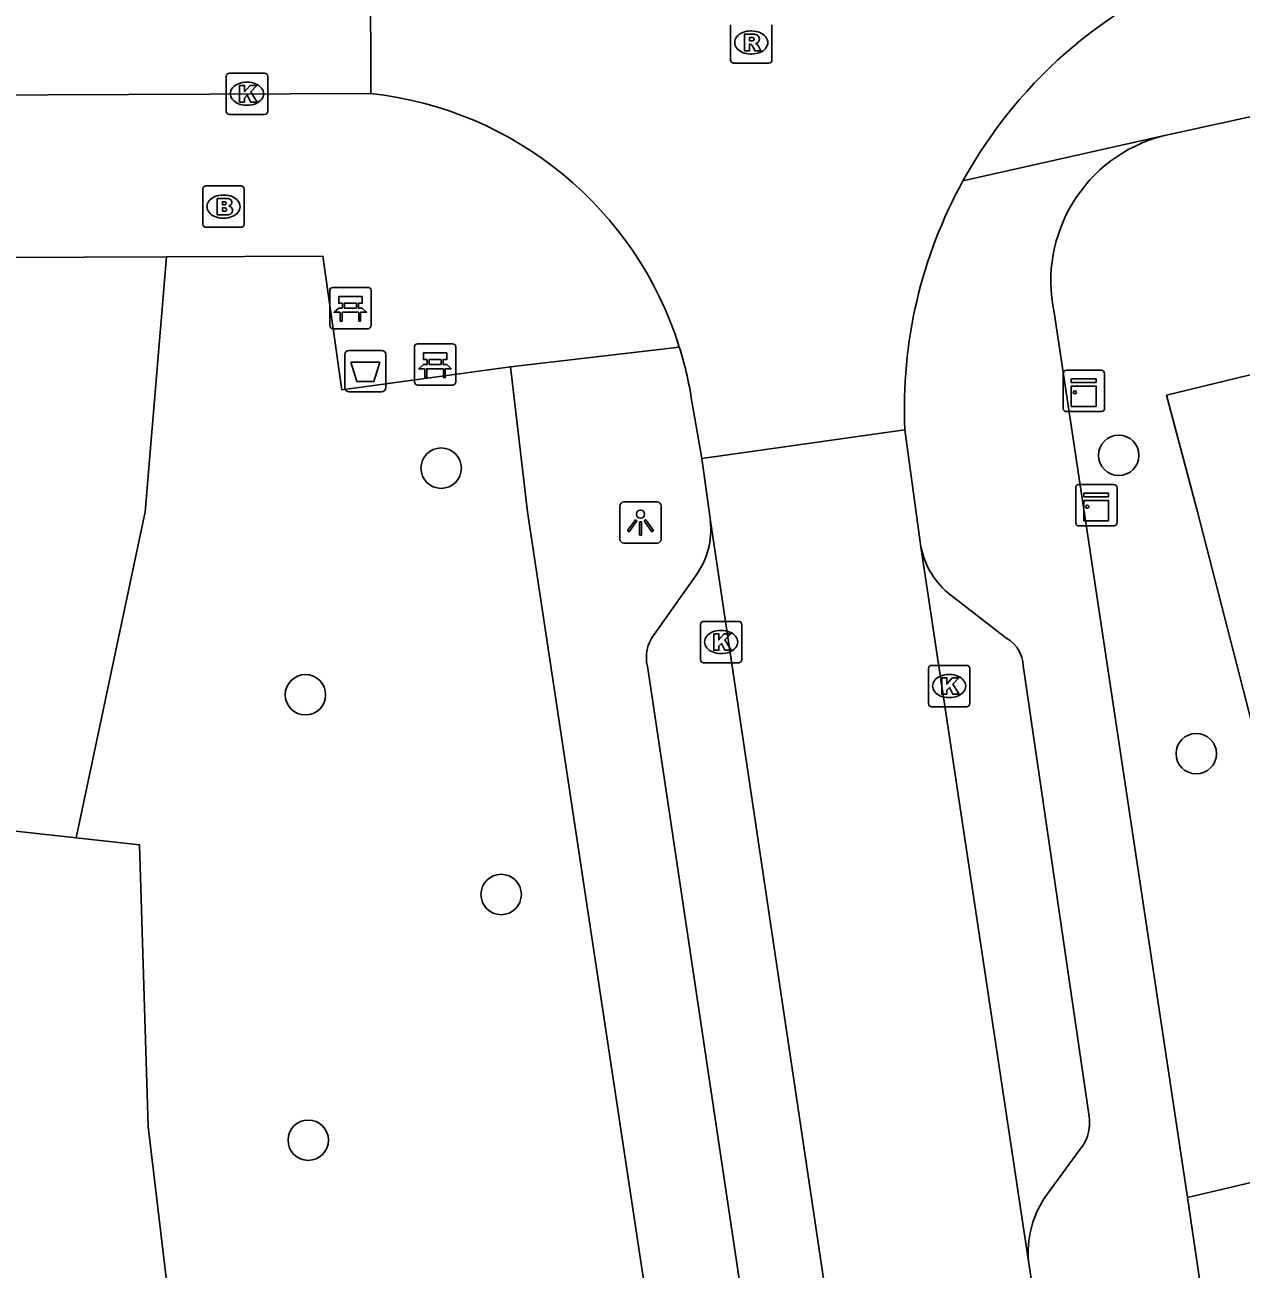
# Model space of a CAD drawing. Extents: x 157793 to 159380, y 380882 to 382313.
# Drawn here: x 158514.1 to 158543.53, y 381231.67 to 381261.79 of the extents above; entities that cross this region are included whole.
import ezdxf

# ---------------------------------------------------------------- set-up
doc = ezdxf.new("R2010")
doc.units = 0
for name, color, linetype in [('IMGEO_Afvalbak', 7, 'Continuous'), ('IMGEO_Bank', 7, 'Continuous'), ('IMGEO_Berm_groen', 7, 'Continuous'), ('IMGEO_Boom', 7, 'Continuous'), ('IMGEO_Brandkraan', 7, 'Continuous'), ('IMGEO_Groenvoorziening', 7, 'Continuous'), ('IMGEO_Kast', 7, 'Continuous'), ('IMGEO_Kolk', 7, 'Continuous'), ('IMGEO_Lichtpunt', 7, 'Continuous'), ('IMGEO_Rijbaan_lokaal_gesloten', 7, 'Continuous'), ('IMGEO_Rijbaan_lokaal_open', 7, 'Continuous'), ('IMGEO_Rioolput', 7, 'Continuous'), ('IMGEO_Voetpad_open', 7, 'Continuous')]:
    doc.layers.add(name, color=color, linetype=linetype)

msp = doc.modelspace()

# ---------------------------------------------------------------- linework, layer by layer
at = {"layer": 'IMGEO_Afvalbak'}
for p, q in [((158521.845, 381253.011), (158521.845, 381253.811)), ((158521.845, 381253.811), (158521.845, 381253.011)), ((158521.945, 381253.911), (158522.735, 381253.911)), ((158522.735, 381253.911), (158521.945, 381253.911)), ((158522.835, 381253.811), (158522.835, 381253.011)), ((158522.835, 381253.011), (158522.835, 381253.811)), ((158522.735, 381252.911), (158521.945, 381252.911)), ((158521.945, 381252.911), (158522.735, 381252.911))]:
    msp.add_line(p, q, dxfattribs=at)
msp.add_lwpolyline([(158521.988, 381253.625), (158522.692, 381253.625), (158522.543, 381253.155), (158522.137, 381253.155), (158521.988, 381253.625)], dxfattribs=at)
for centre, start, end in [((158521.945, 381253.811), 90, 180), ((158521.945, 381253.811), 90, 180), ((158522.735, 381253.811), 0, 90), ((158522.735, 381253.811), 360, 90), ((158521.945, 381253.011), 180, 270), ((158521.945, 381253.011), 180, 270), ((158522.735, 381253.011), 270, 0), ((158522.735, 381253.011), 270, 0)]:
    msp.add_arc(centre, 0.1, start, end, dxfattribs=at)
at = {"layer": 'IMGEO_Bank'}
for p, q in [((158521.481, 381254.511), (158521.481, 381255.352)), ((158521.481, 381255.352), (158521.481, 381254.511)), ((158521.556, 381255.436), (158522.397, 381255.436)), ((158522.397, 381255.436), (158521.556, 381255.436)), ((158522.481, 381255.361), (158522.481, 381254.52)), ((158522.481, 381254.52), (158522.481, 381255.361)), ((158521.79, 381254.942), (158521.79, 381255.048)), ((158521.834, 381255.048), (158521.834, 381254.942)), ((158522.122, 381255.054), (158521.84, 381255.054)), ((158521.84, 381254.936), (158522.122, 381254.936)), ((158522.128, 381254.942), (158522.128, 381255.048)), ((158522.172, 381255.048), (158522.172, 381254.942)), ((158522.178, 381254.834), (158521.785, 381254.834)), ((158522.406, 381254.436), (158521.565, 381254.436)), ((158521.565, 381254.436), (158522.406, 381254.436)), ((158523.605, 381254.07), (158524.446, 381254.07)), ((158524.446, 381254.07), (158523.605, 381254.07)), ((158523.53, 381253.145), (158523.53, 381253.986)), ((158523.53, 381253.986), (158523.53, 381253.145)), ((158524.53, 381253.995), (158524.53, 381253.154)), ((158524.53, 381253.154), (158524.53, 381253.995)), ((158524.227, 381253.468), (158523.834, 381253.468)), ((158523.839, 381253.576), (158523.839, 381253.682)), ((158523.883, 381253.682), (158523.883, 381253.576)), ((158524.171, 381253.688), (158523.889, 381253.688)), ((158523.889, 381253.57), (158524.171, 381253.57)), ((158524.177, 381253.576), (158524.177, 381253.682)), ((158524.221, 381253.682), (158524.221, 381253.576)), ((158524.455, 381253.07), (158523.614, 381253.07)), ((158523.614, 381253.07), (158524.455, 381253.07))]:
    msp.add_line(p, q, dxfattribs=at)
for points in [[(158521.728, 381254.834), (158521.586, 381254.834), (158521.698, 381254.936), (158521.784, 381254.936)], [(158521.784, 381255.054), (158521.698, 381255.054), (158521.698, 381255.215), (158522.261, 381255.215), (158522.261, 381255.054), (158522.178, 381255.054)], [(158522.178, 381254.936), (158522.261, 381254.936), (158522.373, 381254.834), (158522.234, 381254.834)], [(158521.778, 381254.827), (158521.778, 381254.62), (158521.735, 381254.62), (158521.735, 381254.827)], [(158522.228, 381254.827), (158522.228, 381254.62), (158522.184, 381254.62), (158522.184, 381254.827)], [(158523.833, 381253.688), (158523.747, 381253.688), (158523.747, 381253.849), (158524.31, 381253.849), (158524.31, 381253.688), (158524.227, 381253.688)], [(158523.777, 381253.468), (158523.635, 381253.468), (158523.747, 381253.57), (158523.833, 381253.57)], [(158523.827, 381253.461), (158523.827, 381253.254), (158523.784, 381253.254), (158523.784, 381253.461)], [(158524.227, 381253.57), (158524.31, 381253.57), (158524.422, 381253.468), (158524.283, 381253.468)], [(158524.277, 381253.461), (158524.277, 381253.254), (158524.233, 381253.254), (158524.233, 381253.461)]]:
    msp.add_lwpolyline(points, dxfattribs=at)
for centre, radius, start, end in [((158521.559, 381255.358), 0.0779, 92.4484, 184.2845), ((158521.559, 381255.358), 0.0779, 92.4484, 184.2845), ((158522.403, 381255.358), 0.0779, 2.4484, 94.2845), ((158522.403, 381255.358), 0.0779, 2.4484, 94.2845), ((158521.783, 381255.047), 0.00671, 2.8957, 87.1043), ((158521.783, 381254.943), 0.00671, 272.8957, 357.1043), ((158521.84, 381255.047), 0.00671, 92.8957, 177.1043), ((158521.84, 381254.943), 0.00671, 182.8957, 267.1043), ((158522.122, 381255.047), 0.00671, 2.8957, 87.1043), ((158522.122, 381254.943), 0.00671, 272.8957, 357.1043), ((158522.179, 381255.047), 0.00671, 92.8957, 177.1043), ((158522.179, 381254.943), 0.00671, 182.8957, 267.1043), ((158521.728, 381254.827), 0.00671, 2.8957, 87.1043), ((158521.785, 381254.827), 0.00671, 92.8957, 177.1043), ((158522.177, 381254.827), 0.00671, 2.8957, 87.1043), ((158522.234, 381254.827), 0.00671, 92.8957, 177.1043), ((158521.559, 381254.514), 0.0779, 182.4484, 274.2845), ((158521.559, 381254.514), 0.0779, 182.4484, 274.2845), ((158522.403, 381254.514), 0.0779, 272.4484, 4.2845), ((158522.403, 381254.514), 0.0779, 272.4484, 4.2845), ((158523.608, 381253.992), 0.0779, 92.4484, 184.2845), ((158523.608, 381253.992), 0.0779, 92.4484, 184.2845), ((158524.452, 381253.992), 0.0779, 2.4484, 94.2845), ((158524.452, 381253.992), 0.0779, 2.4484, 94.2845), ((158523.777, 381253.461), 0.00671, 2.8957, 87.1043), ((158523.834, 381253.461), 0.00671, 92.8957, 177.1043), ((158523.832, 381253.681), 0.00671, 2.8957, 87.1043), ((158523.832, 381253.577), 0.00671, 272.8957, 357.1043), ((158523.889, 381253.681), 0.00671, 92.8957, 177.1043), ((158523.889, 381253.577), 0.00671, 182.8957, 267.1043), ((158524.171, 381253.681), 0.00671, 2.8957, 87.1043), ((158524.171, 381253.577), 0.00671, 272.8957, 357.1043), ((158524.228, 381253.681), 0.00671, 92.8957, 177.1043), ((158524.228, 381253.577), 0.00671, 182.8957, 267.1043), ((158524.226, 381253.461), 0.00671, 2.8957, 87.1043), ((158524.283, 381253.461), 0.00671, 92.8957, 177.1043), ((158523.608, 381253.148), 0.0779, 182.4484, 274.2845), ((158523.608, 381253.148), 0.0779, 182.4484, 274.2845), ((158524.452, 381253.148), 0.0779, 272.4484, 4.2845), ((158524.452, 381253.148), 0.0779, 272.4484, 4.2845)]:
    msp.add_arc(centre, radius, start, end, dxfattribs=at)
at = {"layer": 'IMGEO_Berm_groen'}
for points in [[(158517.527, 381256.175), (158517.013, 381250), (158515.341, 381242.114)], [(158522.805, 381161.239), (158523.638, 381162.225), (158524.379, 381163.281), (158525.022, 381164.398), (158525.564, 381165.569), (158526.081, 381173.127), (158525.674, 381180.876), (158525.909, 381184.651), (158524.583, 381193.325), (158520.712, 381210.169), (158518.092, 381226.644), (158517.084, 381235.125), (158516.874, 381241.946), (158515.341, 381242.114)]]:
    msp.add_lwpolyline(points, dxfattribs=at)
at = {"layer": 'IMGEO_Boom'}
for centre in [(158540.572, 381251.371), (158524.177, 381251.061), (158520.892, 381245.575), (158542.448, 381244.148), (158525.628, 381240.74), (158520.959, 381234.792)]:
    msp.add_circle(centre, 0.489, dxfattribs=at)
at = {"layer": 'IMGEO_Brandkraan'}
for p, q in [((158518.408, 381256.966), (158518.408, 381257.818)), ((158518.483, 381257.892), (158519.335, 381257.892)), ((158518.896, 381257.672), (158518.921, 381257.672)), ((158519.409, 381257.818), (158519.409, 381256.966)), ((158518.919, 381257.112), (158518.894, 381257.112)), ((158519.335, 381256.892), (158518.483, 381256.892))]:
    msp.add_line(p, q, dxfattribs=at)
for points in [[(158518.408, 381256.966), (158518.408, 381257.818)], [(158518.483, 381257.892), (158519.335, 381257.892)], [(158519.409, 381257.818), (158519.409, 381256.966)], [(158518.756, 381257.592), (158518.756, 381257.192), (158518.969, 381257.192)], [(158518.987, 381257.592), (158518.756, 381257.592)], [(158518.935, 381257.511), (158518.881, 381257.511), (158518.881, 381257.435)], [(158518.881, 381257.435), (158518.934, 381257.435)], [(158518.943, 381257.359), (158518.881, 381257.359), (158518.881, 381257.278)], [(158518.881, 381257.278), (158518.943, 381257.278)], [(158519.335, 381256.892), (158518.483, 381256.892)]]:
    msp.add_lwpolyline(points, dxfattribs=at)
for centre, radius, start, end in [((158518.485, 381257.816), 0.0765, 91.552, 178.448), ((158518.485, 381257.816), 0.0765, 91.552, 178.448), ((158519.333, 381257.816), 0.0765, 1.552, 88.448), ((158519.333, 381257.816), 0.0765, 1.552, 88.448), ((158518.936, 381257.473), 0.0379, 267.8285, 90.9355), ((158518.944, 381257.318), 0.0404, 269.8759, 90.5077), ((158518.991, 381257.447), 0.145, 59.4692, 91.5367), ((158519.016, 381257.494), 0.0922, 285.5137, 58.1501), ((158519.021, 381257.302), 0.105, 301.3115, 78.989), ((158518.975, 381257.443), 0.251, 268.6676, 293.5347), ((158518.485, 381256.968), 0.0765, 181.552, 268.448), ((158518.485, 381256.968), 0.0765, 181.552, 268.448), ((158519.333, 381256.968), 0.0765, 271.552, 358.448), ((158519.333, 381256.968), 0.0765, 271.552, 358.448)]:
    msp.add_arc(centre, radius, start, end, dxfattribs=at)
for centre, major_axis, ratio, start_param, end_param in [((158518.895, 381257.392), (-0.387, 0.002), 0.722429, 4.712389, 7.853982), ((158518.92, 381257.392), (-0.39, 0.002), 0.717154, 1.570796, 4.712389)]:
    msp.add_ellipse(centre, major_axis=major_axis, ratio=ratio, start_param=start_param, end_param=end_param, dxfattribs=at)
at = {"layer": 'IMGEO_Groenvoorziening'}
msp.add_lwpolyline([(158515.341, 381242.114), (158511.389, 381242.548), (158512.342, 381247.404)], dxfattribs=at)
at = {"layer": 'IMGEO_Kast'}
for p, q in [((158539.305, 381253.431), (158540.146, 381253.431)), ((158540.146, 381253.431), (158539.305, 381253.431)), ((158539.23, 381252.506), (158539.23, 381253.347)), ((158539.23, 381253.347), (158539.23, 381252.506)), ((158540.23, 381253.356), (158540.23, 381252.515)), ((158540.23, 381252.515), (158540.23, 381253.356)), ((158540.155, 381252.431), (158539.314, 381252.431)), ((158539.314, 381252.431), (158540.155, 381252.431)), ((158539.533, 381249.738), (158539.533, 381250.579)), ((158539.533, 381250.579), (158539.533, 381249.738)), ((158539.608, 381250.663), (158540.449, 381250.663)), ((158540.449, 381250.663), (158539.608, 381250.663)), ((158540.533, 381250.588), (158540.533, 381249.747)), ((158540.533, 381249.747), (158540.533, 381250.588)), ((158540.458, 381249.663), (158539.617, 381249.663)), ((158539.617, 381249.663), (158540.458, 381249.663))]:
    msp.add_line(p, q, dxfattribs=at)
for points in [[(158539.425, 381253.221), (158540.025, 381253.221), (158540.025, 381253.136), (158539.425, 381253.136), (158539.425, 381253.221)], [(158539.425, 381253.046), (158540.025, 381253.046), (158540.025, 381252.557), (158539.425, 381252.557), (158539.425, 381253.046)], [(158539.728, 381250.453), (158540.328, 381250.453), (158540.328, 381250.368), (158539.728, 381250.368), (158539.728, 381250.453)], [(158539.728, 381250.278), (158540.328, 381250.278), (158540.328, 381249.789), (158539.728, 381249.789), (158539.728, 381250.278)]]:
    msp.add_lwpolyline(points, dxfattribs=at)
for centre in [(158539.509, 381252.895), (158539.812, 381250.127)]:
    msp.add_circle(centre, 0.0377, dxfattribs=at)
for centre, start, end in [((158539.308, 381253.353), 92.4484, 184.2845), ((158539.308, 381253.353), 92.4484, 184.2845), ((158540.152, 381253.353), 2.4484, 94.2845), ((158540.152, 381253.353), 2.4484, 94.2845), ((158540.152, 381252.509), 272.4484, 4.2845), ((158540.152, 381252.509), 272.4484, 4.2845), ((158539.308, 381252.509), 182.4484, 274.2845), ((158539.308, 381252.509), 182.4484, 274.2845), ((158539.611, 381250.585), 92.4484, 184.2845), ((158539.611, 381250.585), 92.4484, 184.2845), ((158540.455, 381250.585), 2.4484, 94.2845), ((158540.455, 381250.585), 2.4484, 94.2845), ((158539.611, 381249.741), 182.4484, 274.2845), ((158539.611, 381249.741), 182.4484, 274.2845), ((158540.455, 381249.741), 272.4484, 4.2845), ((158540.455, 381249.741), 272.4484, 4.2845)]:
    msp.add_arc(centre, 0.0779, start, end, dxfattribs=at)
at = {"layer": 'IMGEO_Kolk'}
for p, q in [((158518.977, 381259.698), (158518.977, 381260.55)), ((158519.052, 381260.624), (158519.904, 381260.624)), ((158519.465, 381260.404), (158519.49, 381260.404)), ((158519.978, 381260.55), (158519.978, 381259.698)), ((158519.488, 381259.844), (158519.463, 381259.844)), ((158519.904, 381259.624), (158519.052, 381259.624)), ((158530.45, 381246.426), (158530.45, 381247.278)), ((158530.525, 381247.352), (158531.377, 381247.352)), ((158530.938, 381247.132), (158530.963, 381247.132)), ((158531.451, 381247.278), (158531.451, 381246.426)), ((158530.961, 381246.572), (158530.936, 381246.572)), ((158531.377, 381246.352), (158530.525, 381246.352)), ((158535.968, 381245.36), (158535.968, 381246.212)), ((158536.043, 381246.286), (158536.895, 381246.286)), ((158536.969, 381246.212), (158536.969, 381245.36)), ((158536.456, 381246.066), (158536.481, 381246.066)), ((158536.895, 381245.286), (158536.043, 381245.286)), ((158536.479, 381245.506), (158536.454, 381245.506))]:
    msp.add_line(p, q, dxfattribs=at)
for points in [[(158518.977, 381259.698), (158518.977, 381260.55)], [(158519.052, 381260.624), (158519.904, 381260.624)], [(158519.978, 381260.55), (158519.978, 381259.698)], [(158519.298, 381260.324), (158519.421, 381260.324), (158519.421, 381260.173), (158519.551, 381260.324), (158519.715, 381260.324), (158519.569, 381260.173), (158519.722, 381259.924), (158519.57, 381259.924), (158519.485, 381260.088), (158519.421, 381260.021), (158519.421, 381259.924), (158519.298, 381259.924), (158519.298, 381260.324)], [(158519.904, 381259.624), (158519.052, 381259.624)], [(158530.45, 381246.426), (158530.45, 381247.278)], [(158530.525, 381247.352), (158531.377, 381247.352)], [(158531.451, 381247.278), (158531.451, 381246.426)], [(158530.771, 381247.052), (158530.894, 381247.052), (158530.894, 381246.901), (158531.024, 381247.052), (158531.188, 381247.052), (158531.042, 381246.901), (158531.195, 381246.652), (158531.043, 381246.652), (158530.958, 381246.816), (158530.894, 381246.749), (158530.894, 381246.652), (158530.771, 381246.652), (158530.771, 381247.052)], [(158531.377, 381246.352), (158530.525, 381246.352)], [(158535.968, 381245.36), (158535.968, 381246.212)], [(158536.043, 381246.286), (158536.895, 381246.286)], [(158536.969, 381246.212), (158536.969, 381245.36)], [(158536.289, 381245.986), (158536.412, 381245.986), (158536.412, 381245.835), (158536.542, 381245.986), (158536.706, 381245.986), (158536.56, 381245.835), (158536.713, 381245.586), (158536.561, 381245.586), (158536.476, 381245.75), (158536.412, 381245.683), (158536.412, 381245.586), (158536.289, 381245.586), (158536.289, 381245.986)], [(158536.895, 381245.286), (158536.043, 381245.286)]]:
    msp.add_lwpolyline(points, dxfattribs=at)
for centre, start, end in [((158519.054, 381260.548), 91.552, 178.448), ((158519.054, 381260.548), 91.552, 178.448), ((158519.902, 381260.548), 1.552, 88.448), ((158519.902, 381260.548), 1.552, 88.448), ((158519.054, 381259.7), 181.552, 268.448), ((158519.054, 381259.7), 181.552, 268.448), ((158519.902, 381259.7), 271.552, 358.448), ((158519.902, 381259.7), 271.552, 358.448), ((158530.527, 381247.276), 91.552, 178.448), ((158530.527, 381247.276), 91.552, 178.448), ((158531.375, 381247.276), 1.552, 88.448), ((158531.375, 381247.276), 1.552, 88.448), ((158530.527, 381246.428), 181.552, 268.448), ((158530.527, 381246.428), 181.552, 268.448), ((158531.375, 381246.428), 271.552, 358.448), ((158531.375, 381246.428), 271.552, 358.448), ((158536.045, 381246.21), 91.552, 178.448), ((158536.045, 381246.21), 91.552, 178.448), ((158536.893, 381246.21), 1.552, 88.448), ((158536.893, 381246.21), 1.552, 88.448), ((158536.045, 381245.362), 181.552, 268.448), ((158536.045, 381245.362), 181.552, 268.448), ((158536.893, 381245.362), 271.552, 358.448), ((158536.893, 381245.362), 271.552, 358.448)]:
    msp.add_arc(centre, 0.0765, start, end, dxfattribs=at)
for centre, major_axis, ratio, start_param, end_param in [((158519.464, 381260.124), (-0.387, 0.002), 0.722429, 4.712389, 7.853982), ((158519.489, 381260.124), (-0.39, 0.002), 0.717154, 1.570796, 4.712389), ((158530.937, 381246.852), (-0.387, 0.002), 0.722429, 4.712389, 7.853982), ((158530.962, 381246.852), (-0.39, 0.002), 0.717154, 1.570796, 4.712389), ((158536.455, 381245.786), (-0.387, 0.002), 0.722429, 4.712389, 7.853982), ((158536.48, 381245.786), (-0.39, 0.002), 0.717154, 1.570796, 4.712389)]:
    msp.add_ellipse(centre, major_axis=major_axis, ratio=ratio, start_param=start_param, end_param=end_param, dxfattribs=at)
at = {"layer": 'IMGEO_Lichtpunt'}
for p, q in [((158528.501, 381250.148), (158528.501, 381249.341)), ((158528.501, 381250.148), (158528.501, 381249.341)), ((158529.403, 381250.243), (158528.595, 381250.243)), ((158529.403, 381250.243), (158528.595, 381250.243)), ((158529.497, 381249.341), (158529.497, 381250.148)), ((158529.497, 381249.341), (158529.497, 381250.148)), ((158528.595, 381249.247), (158529.403, 381249.247)), ((158528.595, 381249.247), (158529.403, 381249.247))]:
    msp.add_line(p, q, dxfattribs=at)
for points in [[(158528.875, 381249.812), (158528.914, 381249.784), (158528.726, 381249.522), (158528.688, 381249.549), (158528.875, 381249.812)], [(158529.087, 381249.784), (158529.125, 381249.811), (158529.312, 381249.549), (158529.273, 381249.521), (158529.087, 381249.784)], [(158528.977, 381249.764), (158529.024, 381249.764), (158529.024, 381249.442), (158528.977, 381249.442), (158528.977, 381249.764)]]:
    msp.add_lwpolyline(points, dxfattribs=at)
msp.add_circle((158529, 381249.946), 0.0994, dxfattribs=at)
for centre, start, end in [((158528.595, 381250.148), 90, 180), ((158528.595, 381250.148), 90, 180), ((158529.403, 381250.148), 0, 90), ((158529.403, 381250.148), 0, 90), ((158528.595, 381249.341), 180, 270), ((158528.595, 381249.341), 180, 270), ((158529.403, 381249.341), 270, 0), ((158529.403, 381249.341), 270, 360)]:
    msp.add_arc(centre, 0.0946, start, end, dxfattribs=at)
at = {"layer": 'IMGEO_Rijbaan_lokaal_gesloten'}
for points in [[(158522.472, 381260.13), (158510.744, 381260.078), (158508.067, 381260.053)], [(158535.395, 381251.99), (158535.76, 381249.335), (158535.787, 381249.156)], [(158530.69, 381249.785), (158530.484, 381251.297)], [(158530.69, 381249.785), (158536.836, 381208.55)], [(158538.39, 381231.86), (158535.787, 381249.156)], [(158538.39, 381231.86), (158538.863, 381228.779)]]:
    msp.add_lwpolyline(points, dxfattribs=at)
at = {"layer": 'IMGEO_Rijbaan_lokaal_open'}
for points in [[(158522.462, 381266.113), (158522.472, 381260.13)], [(158530.256, 381252.583), (158530.484, 381251.297)], [(158530.484, 381251.297), (158535.395, 381251.99)]]:
    msp.add_lwpolyline(points, dxfattribs=at)
for centre, radius, start, end in [((158546.845, 381252.492), 11.461, 108.6212, 151.2015), ((158521.518, 381251.359), 8.823, 17.3644, 83.7941), ((158546.845, 381252.493), 11.461, 151.2063, 182.5142), ((158521.692, 381251.396), 8.646, 7.8886, 17.4702)]:
    msp.add_arc(centre, radius, start, end, dxfattribs=at)
at = {"layer": 'IMGEO_Rioolput'}
for p, q in [((158531.179, 381260.939), (158531.179, 381261.791)), ((158531.667, 381261.645), (158531.692, 381261.645)), ((158532.18, 381261.791), (158532.18, 381260.939)), ((158531.69, 381261.085), (158531.665, 381261.085)), ((158532.106, 381260.865), (158531.254, 381260.865))]:
    msp.add_line(p, q, dxfattribs=at)
for points in [[(158531.179, 381260.939), (158531.179, 381261.791)], [(158531.768, 381261.563), (158531.516, 381261.565), (158531.516, 381261.165)], [(158532.18, 381261.791), (158532.18, 381260.939)], [(158531.516, 381261.165), (158531.64, 381261.165), (158531.64, 381261.327), (158531.651, 381261.327)], [(158531.694, 381261.484), (158531.64, 381261.484), (158531.64, 381261.403)], [(158531.64, 381261.403), (158531.692, 381261.403)], [(158531.698, 381261.298), (158531.769, 381261.165), (158531.909, 381261.165), (158531.844, 381261.291)], [(158532.106, 381260.865), (158531.254, 381260.865)]]:
    msp.add_lwpolyline(points, dxfattribs=at)
for centre, radius, start, end in [((158531.767, 381261.453), 0.109, 350.3612, 89.416), ((158531.65, 381261.274), 0.0533, 26.0293, 88.6989), ((158531.676, 381261.592), 0.19, 274.7715, 282.9687), ((158531.7, 381261.388), 0.0964, 77.0061, 93.1865), ((158531.714, 381261.445), 0.0378, 276.6634, 79.6772), ((158531.765, 381261.453), 0.112, 277.5842, 350.9817), ((158531.749, 381261.238), 0.108, 29.5134, 73.7905), ((158531.256, 381260.941), 0.0765, 181.552, 268.448), ((158531.256, 381260.941), 0.0765, 181.552, 268.448), ((158532.104, 381260.941), 0.0765, 271.552, 358.448), ((158532.104, 381260.941), 0.0765, 271.552, 358.448)]:
    msp.add_arc(centre, radius, start, end, dxfattribs=at)
for centre, major_axis, ratio, start_param, end_param in [((158531.666, 381261.365), (-0.387, 0.002), 0.722429, 4.712389, 7.853982), ((158531.691, 381261.365), (-0.39, 0.002), 0.717154, 1.570796, 4.712389)]:
    msp.add_ellipse(centre, major_axis=major_axis, ratio=ratio, start_param=start_param, end_param=end_param, dxfattribs=at)
at = {"layer": 'IMGEO_Voetpad_open'}
for points in [[(158550.42, 381261.024), (158541.647, 381259.105)], [(158536.801, 381258.013), (158541.647, 381259.105)], [(158513.546, 381256.159), (158517.527, 381256.175)], [(158525.854, 381253.515), (158521.769, 381252.96), (158521.313, 381256.189), (158517.527, 381256.175)], [(158539.012, 381254.827), (158542.234, 381233.406)], [(158542.234, 381233.406), (158544.801, 381234.007), (158546.485, 381234.402), (158542.482, 381250), (158541.732, 381252.829), (158549.998, 381254.836)], [(158525.854, 381253.515), (158529.939, 381253.992)], [(158535.555, 381188.504), (158526.262, 381250), (158525.854, 381253.515)], [(158529.331, 381247.035), (158530.344, 381248.471)], [(158536.506, 381247.988), (158537.874, 381246.933)], [(158534.346, 381211.631), (158529.167, 381246.264)], [(158538.258, 381246.281), (158539.856, 381235.368)], [(158539.683, 381234.633), (158538.76, 381233.371)], [(158542.234, 381233.406), (158542.655, 381230.554)]]:
    msp.add_lwpolyline(points, dxfattribs=at)
for centre, radius, start, end in [((158542.554, 381255.596), 3.624, 104.4868, 192.2519), ((158528.822, 381249.574), 1.879, 324.0562, 6.4395), ((158537.71, 381249.534), 1.96, 191.1308, 232.1006), ((158530.05, 381246.479), 0.909, 142.2864, 193.6967), ((158537.474, 381246.258), 0.785, 1.6663, 59.3262), ((158538.876, 381235.211), 0.993, 324.4061, 9.1042), ((158540.796, 381232.072), 2.415, 147.455, 185.0263)]:
    msp.add_arc(centre, radius, start, end, dxfattribs=at)

doc.saveas('drawing.dxf')
